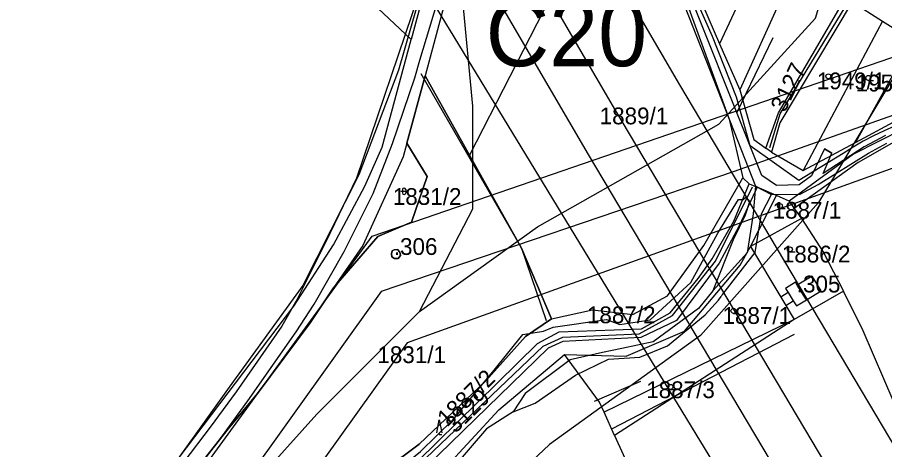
# Model space of a CAD drawing. Extents: x -564810 to -550519, y -1045831 to -1034011.
# Drawn here: x -553312 to -553048.4, y -1037948.9 to -1037817.5 of the extents above; entities that cross this region are included whole.
import ezdxf

# ---------------------------------------------------------------- set-up
doc = ezdxf.new("R2010")
doc.units = 0
for name, color, linetype in [('Interakční prvky', 7, 'Continuous'), ('KN stav', 7, 'Continuous'), ('Obvod KPU', 7, 'Continuous'), ('označ pol cest', 7, 'Continuous'), ('Parcelní čísla', 7, 'Continuous'), ('Plynovod', 7, 'Continuous'), ('Polní cesty stavající', 7, 'Continuous'), ('přeložka st silnice', 7, 'Continuous'), ('STG', 7, 'Continuous'), ('Vedení VN', 7, 'Continuous'), ('vodní toky', 7, 'Continuous'), ('Vrstva 22', 7, 'Continuous'), ('Vrstva 33', 7, 'Continuous'), ('Vrstva 39', 7, 'Continuous'), ('Vrstva 4', 7, 'Continuous'), ('zamokř ploch', 7, 'Continuous')]:
    doc.layers.add(name, color=color, linetype=linetype)

msp = doc.modelspace()

# ---------------------------------------------------------------- linework, layer by layer
at = {"layer": 'Interakční prvky'}
for p, q in [((-553093.16, -1037846.29), (-553082.26, -1037823.65)), ((-553131.3, -1037942.52), (-553075.77, -1037913.8)), ((-553136.54, -1037934.13), (-553122.5, -1037928.05))]:
    msp.add_line(p, q, dxfattribs=at)
msp.add_lwpolyline([(-553189.35, -1037834.55), (-553158.76, -1037887.59), (-553151.21, -1037909.6)], dxfattribs=at)
at = {"layer": 'KN stav'}
for p, q in [((-553168.26, -1037761.53), (-553188.04, -1037835.24)), ((-553180.58, -1037780.65), (-553192.27, -1037824.2)), ((-553080.14, -1037786.06), (-553098.52, -1037825.51)), ((-553138.05, -1037788.05), (-553174.53, -1037859.39)), ((-553192.27, -1037824.2), (-553225.64, -1037792.57)), ((-553113.36, -1037799.63), (-553095.64, -1037848.42)), ((-553076.82, -1037804.96), (-553092.38, -1037839.57)), ((-553080.62, -1037846.5), (-553060.05, -1037811.32)), ((-553058.2, -1037812.81), (-553080.19, -1037849.58)), ((-553058.2, -1037812.81), (-553049.01, -1037818.62)), ((-553103.74, -1037813.58), (-553098.52, -1037825.51)), ((-553049.01, -1037818.62), (-553073.14, -1037864.06)), ((-553049.01, -1037818.62), (-553041.52, -1037823.36)), ((-553037.74, -1037820.11), (-553057.2, -1037855.51)), ((-553201.07, -1037856.96), (-553192.27, -1037824.2)), ((-553098.52, -1037825.51), (-553092.38, -1037839.57)), ((-553188.04, -1037835.24), (-553193.54, -1037855.72)), ((-553193.54, -1037855.72), (-553188.04, -1037835.24)), ((-553188.04, -1037835.24), (-553174.53, -1037859.39)), ((-553174.53, -1037859.39), (-553188.04, -1037835.24)), ((-553092.38, -1037839.57), (-553088.09, -1037854.57)), ((-553084.49, -1037857.21), (-553080.62, -1037846.5)), ((-553095.64, -1037848.42), (-553091.47, -1037866.3)), ((-553080.19, -1037849.58), (-553082.73, -1037858.49)), ((-553057.2, -1037855.51), (-553042.9, -1037847.84)), ((-553042.6, -1037851.36), (-553057.78, -1037859.05)), ((-553088.09, -1037854.57), (-553084.49, -1037857.21)), ((-553073.14, -1037864.06), (-553057.2, -1037855.51)), ((-553206.36, -1037868.83), (-553201.07, -1037856.96)), ((-553193.54, -1037855.72), (-553194.66, -1037859.9)), ((-553187.36, -1037865.9), (-553193.54, -1037855.72)), ((-553193.54, -1037855.72), (-553187.36, -1037865.9)), ((-553082.73, -1037858.49), (-553084.49, -1037857.21)), ((-553194.66, -1037859.9), (-553207, -1037886.87)), ((-553174.53, -1037859.39), (-553158.76, -1037887.59)), ((-553158.76, -1037887.59), (-553174.53, -1037859.39)), ((-553082.73, -1037858.49), (-553073.14, -1037864.06)), ((-553057.78, -1037859.05), (-553077.37, -1037873.36)), ((-553192.14, -1037879.71), (-553187.36, -1037865.9)), ((-553187.36, -1037865.9), (-553192.14, -1037879.71)), ((-553103.27, -1037886.84), (-553091.47, -1037866.3)), ((-553094.16, -1037879.39), (-553089.54, -1037868.05)), ((-553091.47, -1037866.3), (-553089.54, -1037868.05)), ((-553089.54, -1037868.05), (-553087.12, -1037869.11)), ((-553215.85, -1037886.6), (-553206.36, -1037868.83)), ((-553087.12, -1037869.11), (-553092.61, -1037880.82)), ((-553081.22, -1037871.68), (-553087.12, -1037869.11)), ((-553089.13, -1037887.09), (-553081.22, -1037871.68)), ((-553077.37, -1037873.36), (-553081.22, -1037871.68)), ((-553077.37, -1037873.36), (-553075.81, -1037875.58)), ((-553075.81, -1037875.58), (-553073.67, -1037878.61)), ((-553073.67, -1037878.61), (-553089.13, -1037887.09)), ((-553073.67, -1037878.61), (-553066.96, -1037888.95)), ((-553202.39, -1037884.14), (-553192.14, -1037879.71)), ((-553192.14, -1037879.71), (-553202.39, -1037884.14)), ((-553100.78, -1037890.87), (-553094.16, -1037879.39)), ((-553092.61, -1037880.82), (-553098.68, -1037892.2)), ((-553215.85, -1037899.68), (-553202.39, -1037884.14)), ((-553202.39, -1037884.14), (-553215.85, -1037899.68)), ((-553227.97, -1037905.28), (-553215.85, -1037886.6)), ((-553207, -1037886.87), (-553215.85, -1037899.68)), ((-553114.37, -1037902.15), (-553103.27, -1037886.84)), ((-553092.31, -1037892.79), (-553089.13, -1037887.09)), ((-553089.13, -1037887.09), (-553079.92, -1037902.52)), ((-553198.06, -1037888.45), (-553198.29, -1037889.33)), ((-553198.29, -1037889.33), (-553198.06, -1037888.45)), ((-553198.29, -1037889.33), (-553198.11, -1037890.3)), ((-553198.11, -1037890.3), (-553198.29, -1037889.33)), ((-553197.44, -1037888.15), (-553198.06, -1037888.45)), ((-553198.06, -1037888.45), (-553197.44, -1037888.15)), ((-553196.39, -1037888.08), (-553197.44, -1037888.15)), ((-553197.44, -1037888.15), (-553196.39, -1037888.08)), ((-553195.67, -1037888.83), (-553196.39, -1037888.08)), ((-553196.39, -1037888.08), (-553195.67, -1037888.83)), ((-553196.2, -1037890.74), (-553195.5, -1037889.9)), ((-553195.5, -1037889.9), (-553196.2, -1037890.74)), ((-553195.5, -1037889.9), (-553195.67, -1037888.83)), ((-553195.67, -1037888.83), (-553195.5, -1037889.9)), ((-553158.76, -1037887.59), (-553149.59, -1037909.14)), ((-553149.59, -1037909.14), (-553158.76, -1037887.59)), ((-553066.96, -1037888.95), (-553060.87, -1037900.71)), ((-553198.11, -1037890.3), (-553197.32, -1037890.79)), ((-553197.32, -1037890.79), (-553198.11, -1037890.3)), ((-553197.32, -1037890.79), (-553196.2, -1037890.74)), ((-553196.2, -1037890.74), (-553197.32, -1037890.79)), ((-553098.68, -1037892.2), (-553111.6, -1037909.65)), ((-553105.08, -1037896.84), (-553100.78, -1037890.87)), ((-553109.16, -1037912.91), (-553092.31, -1037892.79)), ((-553113.58, -1037907.33), (-553105.08, -1037896.84)), ((-553070.43, -1037896.11), (-553074.9, -1037898.84)), ((-553067.67, -1037900.62), (-553070.43, -1037896.11)), ((-553215.85, -1037899.68), (-553222.98, -1037910.29)), ((-553222.98, -1037910.29), (-553215.85, -1037899.68)), ((-553075.4, -1037898.02), (-553078.44, -1037899.88)), ((-553078.44, -1037899.88), (-553077.65, -1037901.16)), ((-553074.9, -1037898.84), (-553075.4, -1037898.02)), ((-553124.87, -1037907.85), (-553114.37, -1037902.15)), ((-553077.65, -1037901.16), (-553079.92, -1037902.52)), ((-553079.92, -1037902.52), (-553078.42, -1037905.03)), ((-553060.87, -1037900.71), (-553075.88, -1037909.28)), ((-553072.14, -1037903.35), (-553067.67, -1037900.62)), ((-553054.84, -1037912.75), (-553060.87, -1037900.71)), ((-553277.49, -1037970.7), (-553227.97, -1037905.28)), ((-553078.42, -1037905.03), (-553076.13, -1037903.66)), ((-553078.42, -1037905.03), (-553075.88, -1037909.28)), ((-553076.13, -1037903.66), (-553075.18, -1037905.21)), ((-553075.18, -1037905.21), (-553072.14, -1037903.35)), ((-553149.59, -1037909.14), (-553137.16, -1037906.35)), ((-553137.16, -1037906.35), (-553124.87, -1037907.85)), ((-553122.3, -1037912.19), (-553113.58, -1037907.33)), ((-553222.98, -1037910.29), (-553238.97, -1037931.76)), ((-553238.97, -1037931.76), (-553222.98, -1037910.29)), ((-553157.54, -1037914.44), (-553149.59, -1037909.14)), ((-553149.59, -1037909.14), (-553157.54, -1037914.44)), ((-553075.88, -1037909.28), (-553133.61, -1037937.53)), ((-553075.88, -1037909.28), (-553130.43, -1037944.56)), ((-553111.6, -1037909.65), (-553122.5, -1037914.81)), ((-553153.82, -1037916.57), (-553147.31, -1037913.03)), ((-553147.31, -1037913.03), (-553130.54, -1037912.48)), ((-553130.54, -1037912.48), (-553122.3, -1037912.19)), ((-553126.9, -1037920.5), (-553109.16, -1037912.91)), ((-553045.43, -1037934.64), (-553054.84, -1037912.75)), ((-553169.57, -1037927.91), (-553157.54, -1037914.44)), ((-553157.54, -1037914.44), (-553169.57, -1037927.91)), ((-553146.17, -1037915.98), (-553150.59, -1037918.08)), ((-553122.5, -1037914.81), (-553146.17, -1037915.98)), ((-553190.32, -1037952.43), (-553153.82, -1037916.57)), ((-553150.59, -1037918.08), (-553187.56, -1037953.97)), ((-553165.65, -1037936.73), (-553145.63, -1037919.97)), ((-553145.63, -1037919.97), (-553126.9, -1037920.5)), ((-553134.98, -1037934.49), (-553145.63, -1037919.97)), ((-553189.88, -1037947.24), (-553169.57, -1037927.91)), ((-553169.57, -1037927.91), (-553189.88, -1037947.24)), ((-553238.97, -1037931.76), (-553247.91, -1037942.59)), ((-553247.91, -1037942.59), (-553238.97, -1037931.76)), ((-553133.61, -1037937.53), (-553134.98, -1037934.49)), ((-553165.65, -1037936.73), (-553183.64, -1037956.31)), ((-553130.43, -1037944.56), (-553133.61, -1037937.53)), ((-553247.91, -1037942.59), (-553267.88, -1037967.87)), ((-553267.88, -1037967.87), (-553247.91, -1037942.59)), ((-553130.43, -1037944.56), (-553118.43, -1037971.15)), ((-553203.96, -1037957.68), (-553189.88, -1037947.24)), ((-553189.88, -1037947.24), (-553203.96, -1037957.68))]:
    msp.add_line(p, q, dxfattribs=at)
at = {"layer": 'Obvod KPU'}
for p, q in [((-553100.71, -1037823.27), (-553106.68, -1037809.64)), ((-553093.37, -1037841.77), (-553100.71, -1037823.27)), ((-553089.25, -1037856.57), (-553093.37, -1037841.77)), ((-553048.52, -1037852.03), (-553051.75, -1037853.54)), ((-553045.34, -1037850.56), (-553048.52, -1037852.03)), ((-553054.87, -1037855.09), (-553057.92, -1037856.93)), ((-553051.75, -1037853.54), (-553054.87, -1037855.09)), ((-553074.43, -1037867.05), (-553089.25, -1037856.57)), ((-553057.92, -1037856.93), (-553060.93, -1037858.84)), ((-553060.93, -1037858.84), (-553074.43, -1037867.05))]:
    msp.add_line(p, q, dxfattribs=at)
at = {"layer": 'Plynovod'}
for points in [[(-554428.56, -1035578.55), (-554428.56, -1035578.55), (-554428.56, -1035578.55), (-554027.79, -1036081.22), (-553723.76, -1036467.01), (-553550.38, -1036705.78), (-553550.38, -1036705.78), (-553522.74, -1037110.43), (-553438.57, -1037242.38), (-553213.69, -1037591.73), (-553193.58, -1037703.57), (-553145.84, -1037777.72), (-553110.67, -1037838.04), (-552972.47, -1038070.52), (-552972.47, -1038070.52), (-552302.85, -1038878.56)], [(-552322.24, -1038886.46), (-552991.86, -1038078.43), (-553130.06, -1037845.94), (-553165.24, -1037785.62), (-553212.98, -1037711.48), (-553233.08, -1037599.64), (-553457.96, -1037250.28), (-553542.14, -1037118.33), (-553569.78, -1036713.69), (-553743.15, -1036474.92), (-554047.18, -1036089.12), (-554447.95, -1035586.45)], [(-552330.5, -1038899.71), (-553000.12, -1038091.67), (-553138.32, -1037859.19), (-553173.5, -1037798.87), (-553221.24, -1037724.72), (-553241.34, -1037612.88), (-553466.22, -1037263.53), (-553550.4, -1037131.58), (-553578.03, -1036726.93), (-553751.41, -1036488.16), (-554055.44, -1036102.37), (-554456.21, -1035599.7)]]:
    msp.add_lwpolyline(points, dxfattribs=at)
at = {"layer": 'Polní cesty stavající'}
for p, q in [((-553091.33, -1037851.31), (-553106.63, -1037812.96)), ((-553109.25, -1037813.7), (-553094.05, -1037852.24)), ((-553094.05, -1037852.24), (-553087.65, -1037868.8)), ((-553085.67, -1037865.57), (-553091.33, -1037851.31)), ((-553048.07, -1037853.4), (-553054.53, -1037856.83)), ((-553066.67, -1037857.5), (-553070.61, -1037865.64)), ((-553054.53, -1037856.83), (-553067.03, -1037864.98)), ((-553066.67, -1037857.5), (-553064.42, -1037858.79)), ((-553064.42, -1037858.79), (-553066.67, -1037857.5)), ((-553053.31, -1037858.79), (-553047.7, -1037855.76)), ((-553068.58, -1037868.32), (-553053.31, -1037858.79)), ((-553067.03, -1037864.98), (-553064.42, -1037858.79)), ((-553081.24, -1037868.61), (-553085.67, -1037865.57)), ((-553070.61, -1037865.64), (-553074.29, -1037868.44)), ((-553087.65, -1037868.8), (-553088.28, -1037877.19)), ((-553087.65, -1037868.8), (-553082.72, -1037871.28)), ((-553082.72, -1037871.28), (-553087.65, -1037868.8)), ((-553074.29, -1037868.44), (-553081.24, -1037868.61)), ((-553074.08, -1037871.23), (-553068.58, -1037868.32)), ((-553085.79, -1037877.22), (-553082.72, -1037871.28)), ((-553082.72, -1037871.28), (-553074.08, -1037871.23)), ((-553088.28, -1037877.19), (-553090.15, -1037889.07)), ((-553087.76, -1037888.94), (-553085.79, -1037877.22)), ((-553090.15, -1037889.07), (-553100.58, -1037900.6)), ((-553097.53, -1037901.65), (-553087.76, -1037888.94)), ((-553100.58, -1037900.6), (-553104.96, -1037905.95)), ((-553098.88, -1037903.41), (-553098.08, -1037902.37)), ((-553102.9, -1037907.89), (-553098.88, -1037903.41)), ((-553104.96, -1037905.95), (-553118.75, -1037916.11)), ((-553114.4, -1037917.37), (-553102.9, -1037907.89)), ((-553118.75, -1037916.11), (-553128.2, -1037918.16)), ((-553128.2, -1037918.16), (-553134.14, -1037919.3)), ((-553122.81, -1037920.8), (-553114.4, -1037917.37)), ((-553134.14, -1037919.3), (-553143.98, -1037921.59)), ((-553142.35, -1037926.27), (-553132.32, -1037921.34)), ((-553132.32, -1037921.34), (-553122.81, -1037920.8)), ((-553143.98, -1037921.59), (-553157.65, -1037931.82)), ((-553154.54, -1037934.7), (-553142.35, -1037926.27)), ((-553157.65, -1037931.82), (-553161.31, -1037937.38)), ((-553161.31, -1037937.38), (-553154.54, -1037934.7))]:
    msp.add_line(p, q, dxfattribs=at)
msp.add_arc((-553096.67, -1037902.88), 1.5, 124.8069, 160.1096, dxfattribs=at)
at = {"layer": 'přeložka st silnice'}
msp.add_lwpolyline([(-552359.45, -1038509.27), (-552838.68, -1038201.82), (-552981.64, -1038092.23), (-553086.65, -1037975.23), (-553204.95, -1037781.11), (-553324.39, -1037500.52), (-553448.24, -1037281.74), (-553591.55, -1037076.57), (-553686.12, -1036910.24), (-553749.25, -1036695.02), (-553795.26, -1036480.46), (-553954.63, -1036164.34)], dxfattribs=at)
at = {"layer": 'STG'}
for points in [[(-553189.7, -1037906.87), (-553173.54, -1037875.73), (-553173.54, -1037844.49), (-553177.21, -1037805.9), (-553179.05, -1037752.61), (-553180.89, -1037714.02), (-553177.21, -1037642.35), (-553177.21, -1037583.55), (-553184.56, -1037504.53), (-553188.23, -1037491.67), (-553201.09, -1037462.27), (-553252.53, -1037350.17), (-553318.67, -1037280.35), (-553377.46, -1037217.87), (-553419.71, -1037205), (-553438.08, -1037205)], [(-553025.28, -1037771.81), (-553038.14, -1037823.26), (-553068.46, -1037873.8), (-553104.28, -1037914.22), (-553150.21, -1037947.3), (-553197.97, -1037992.32), (-553231.96, -1038034.59), (-553271.45, -1038104.41), (-553315.55, -1038188.02)], [(-553326.57, -1038146.68), (-553296.26, -1038056.64), (-553276.97, -1038014.37), (-553254, -1037974.86), (-553220.93, -1037938.11), (-553189.7, -1037906.87), (-553153.88, -1037881.15), (-553098.77, -1037849.91), (-553069.37, -1037817.75), (-553060.19, -1037787.43)]]:
    msp.add_lwpolyline(points, dxfattribs=at)
at = {"layer": 'Vedení VN'}
for points in [[(-554311.13, -1038894.55), (-554183.26, -1038768.06), (-553948.71, -1038736.97), (-553887.24, -1038715.77), (-553721.22, -1038534.86), (-553615.96, -1038471.97), (-553583.46, -1038409.78), (-553495.15, -1038284), (-553204.09, -1037884.03), (-552966, -1037802.05), (-552952.58, -1037796.4), (-552903.13, -1037697.47), (-552835.31, -1037471.34), (-552755.48, -1037231.07), (-552629.72, -1036976.67), (-552323.11, -1036754.78)], [(-552318.17, -1036790.68), (-552611.35, -1036998.44), (-552747, -1037286.75), (-552886.17, -1037729.13), (-552939.86, -1037825.23), (-553193.49, -1037916.39), (-553506.46, -1038353.11), (-553565.8, -1038423.21), (-553601.83, -1038493.17), (-553700.74, -1038549.7), (-553878.06, -1038746.16), (-554195.97, -1038818.23), (-554311.84, -1038929.18)], [(-553183.29, -1037788.79), (-553196.13, -1037833.53), (-553208.13, -1037865.33), (-553225.17, -1037898.98), (-553247.59, -1037929.9), (-553270.72, -1037962.16), (-553293.59, -1037992.87), (-553316.98, -1038023.5), (-553340.37, -1038054.1), (-553357.42, -1038076.87), (-553383.92, -1038097.12), (-553417.99, -1038124.02), (-553451.68, -1038150.49), (-553479.47, -1038172.23), (-553502.14, -1038190.02), (-553525.24, -1038212.86), (-553549.09, -1038287.34), (-553563.11, -1038323.58), (-553577.14, -1038354.49), (-553592.06, -1038385.26), (-553611.98, -1038408.69), (-553636.03, -1038436.08)], [(-553022.11, -1037838.91), (-553094.06, -1037864.3), (-553201.36, -1037900.83)], [(-553201.36, -1037900.83), (-553257.3, -1037978.99), (-553306.43, -1038048.83), (-553369.68, -1038137.35), (-553414.36, -1038198.95), (-553459.84, -1038262.51), (-553469.82, -1038277.95), (-553493.65, -1038309.56)]]:
    msp.add_lwpolyline(points, dxfattribs=at)
at = {"layer": 'vodní toky'}
for points in [[(-553281.88, -1038083.59), (-553277, -1038069.44), (-553276.26, -1038051.46), (-553273.22, -1038043.41), (-553267.9, -1038037.32), (-553257.79, -1038017.09), (-553250.47, -1038006.5), (-553243.27, -1037979.34), (-553233.48, -1037963.69), (-553224.05, -1037961.36), (-553211.8, -1037962.3), (-553197.53, -1037956.07), (-553189.44, -1037949.43), (-553179.55, -1037939.68), (-553167.07, -1037924.76), (-553158.32, -1037913.89), (-553152.05, -1037912.83), (-553149.06, -1037911.64), (-553132.88, -1037909.28), (-553128.8, -1037910.89), (-553119.66, -1037909.45), (-553107.25, -1037898.04), (-553099.04, -1037883.09), (-553092.77, -1037872.86)], [(-553092.77, -1037872.86), (-553091.4, -1037872.85), (-553090.5, -1037872.12), (-553089.34, -1037873.55), (-553089.58, -1037873.82), (-553090.79, -1037877.58), (-553094.36, -1037885.06), (-553100.58, -1037900.6), (-553104.96, -1037905.95), (-553118.75, -1037916.11), (-553128.2, -1037918.16), (-553134.14, -1037919.3), (-553143.98, -1037921.59), (-553157.65, -1037931.82), (-553161.31, -1037937.38), (-553169.38, -1037942.52), (-553179.92, -1037954.8)]]:
    msp.add_lwpolyline(points, dxfattribs=at)
at = {"layer": 'Vrstva 33'}
for points in [[(-553083.25, -1037857.05), (-553080.07, -1037846.83), (-553058.91, -1037811.97), (-553051.67, -1037793.41), (-553057.2, -1037765.9), (-553081.17, -1037677.22), (-553092.91, -1037663.21), (-553090.59, -1037650.17), (-553096.38, -1037626.45), (-553096.38, -1037612.48), (-553065.09, -1037603.04), (-553044.23, -1037591.44), (-553026.68, -1037547.11), (-553002.98, -1037500.03), (-552995.01, -1037490.9), (-552990.37, -1037480.75), (-552983.85, -1037472.64), (-552945.47, -1037399.96), (-552936.39, -1037375.77)], [(-553316.4, -1038146.23), (-553300.61, -1038125.65), (-553288.3, -1038116.08), (-553275.31, -1038094.73), (-553275.89, -1038081.98), (-553270.67, -1038077.19), (-553261.57, -1038044.9), (-553251.69, -1038034.35), (-553249.23, -1038020.29), (-553231.3, -1037975.59), (-553222.18, -1037967.76), (-553203.78, -1037961.67), (-553190.01, -1037953.56), (-553152.1, -1037917.4), (-553146.16, -1037914.65), (-553122.98, -1037913.63), (-553112.84, -1037908.12), (-553099.8, -1037891.6), (-553088.5, -1037868.99)]]:
    msp.add_lwpolyline(points, dxfattribs=at)
at = {"layer": 'Vrstva 39'}
for points in [[(-553138.91, -1037604.48), (-553142.84, -1037605.29), (-553149.27, -1037638.85), (-553163.01, -1037709.19), (-553165, -1037716.52), (-553166.95, -1037722.35), (-553173.09, -1037750.69), (-553174.81, -1037760.21), (-553177.03, -1037768.26), (-553189.98, -1037810.33), (-553208.86, -1037866.37), (-553218.31, -1037885.92), (-553227.05, -1037903.31), (-553231.59, -1037911.32), (-553245.44, -1037931.28), (-553253.32, -1037942), (-553269.36, -1037963.08), (-553292.72, -1037993.28), (-553316.08, -1038022.2)], [(-553315.34, -1038030.16), (-553310.93, -1038024.5), (-553290.74, -1037998.07), (-553266.25, -1037966.56), (-553249.57, -1037944.64), (-553241.89, -1037934.05), (-553227.2, -1037913.09), (-553221.73, -1037904.61), (-553212.59, -1037888.64), (-553203.79, -1037871.06), (-553197.95, -1037855.8), (-553191.13, -1037835.84), (-553189.65, -1037830.49), (-553175.87, -1037784.89)]]:
    msp.add_lwpolyline(points, dxfattribs=at)
at = {"layer": 'Vrstva 4'}
for p, q in [((-553043.39, -1037854.25), (-553056.45, -1037861.57)), ((-553056.45, -1037861.57), (-553075.81, -1037875.57)), ((-553072.14, -1037903.35), (-553074.9, -1037898.84)), ((-553077.65, -1037901.16), (-553076.13, -1037903.65))]:
    msp.add_line(p, q, dxfattribs=at)
at = {"layer": 'zamokř ploch'}
for p, q in [((-553065.46, -1037836.15), (-553063.86, -1037836.15)), ((-553053.32, -1037836.65), (-553051.72, -1037836.65)), ((-553195.41, -1037870.36), (-553193.41, -1037870.36)), ((-553194.91, -1037869.86), (-553194.91, -1037870.86)), ((-553193.91, -1037869.86), (-553193.91, -1037870.86)), ((-553080.17, -1037875.57), (-553078.57, -1037875.57)), ((-553077.17, -1037888.75), (-553075.57, -1037888.75)), ((-553094.31, -1037907.46), (-553092.71, -1037907.46)), ((-553113.46, -1037930.56), (-553111.86, -1037930.56))]:
    msp.add_line(p, q, dxfattribs=at)
for points in [[(-553184.42, -1037943.78), (-553183.72, -1037939.78), (-553182.92, -1037943.78)], [(-553183.72, -1037944.08), (-553183.72, -1037944.28), (-553182.92, -1037944.28)]]:
    msp.add_lwpolyline(points, dxfattribs=at)
for centre in [(-553065.46, -1037835.4), (-553053.32, -1037835.9), (-553080.17, -1037874.82), (-553077.16, -1037888), (-553094.31, -1037906.71), (-553113.46, -1037929.81)]:
    msp.add_circle(centre, 0.75, dxfattribs=at)
for centre, start, end in [((-553194.41, -1037869.86), 0, 180), ((-553194.41, -1037870.86), 180, 0)]:
    msp.add_arc(centre, 0.5, start, end, dxfattribs=at)

# ---------------------------------------------------------------- texts
at = {"layer": 'označ pol cest'}
msp.add_text('C20', height=20, dxfattribs=at).set_placement((-553169.62, -1037832.35))
at = {"layer": 'Parcelní čísla'}
for s, rotation, p in [('3127', 64.2687, (-553078.68, -1037846.64)), ('1887/2', 43.8779, (-553181.35, -1037942.19)), ('3129', 44.053, (-553178.83, -1037944.12))]:
    msp.add_text(s, height=5.1, rotation=rotation, dxfattribs=at).set_placement(p)
for s, p in [('1949/1', (-553068.98, -1037839.35)), ('1953/1', (-553057.16, -1037840.01)), ('1889/1', (-553134.98, -1037850)), ('1831/2', (-553197.84, -1037874.5)), ('1887/1', (-553082.4, -1037878.67)), ('1886/2', (-553079.61, -1037891.99)), ('1887/2', (-553138.85, -1037910.46)), ('1887/1', (-553097.64, -1037910.67)), ('1831/1', (-553202.54, -1037922.57)), ('1887/3', (-553120.82, -1037933.22))]:
    msp.add_text(s, height=5.1, dxfattribs=at).set_placement(p)
at = {"layer": 'Vrstva 22'}
for s, p in [('.306', (-553197.55, -1037889.7)), ('.305', (-553075.06, -1037901.1))]:
    msp.add_text(s, height=5.1, dxfattribs=at).set_placement(p)

doc.saveas('drawing.dxf')
